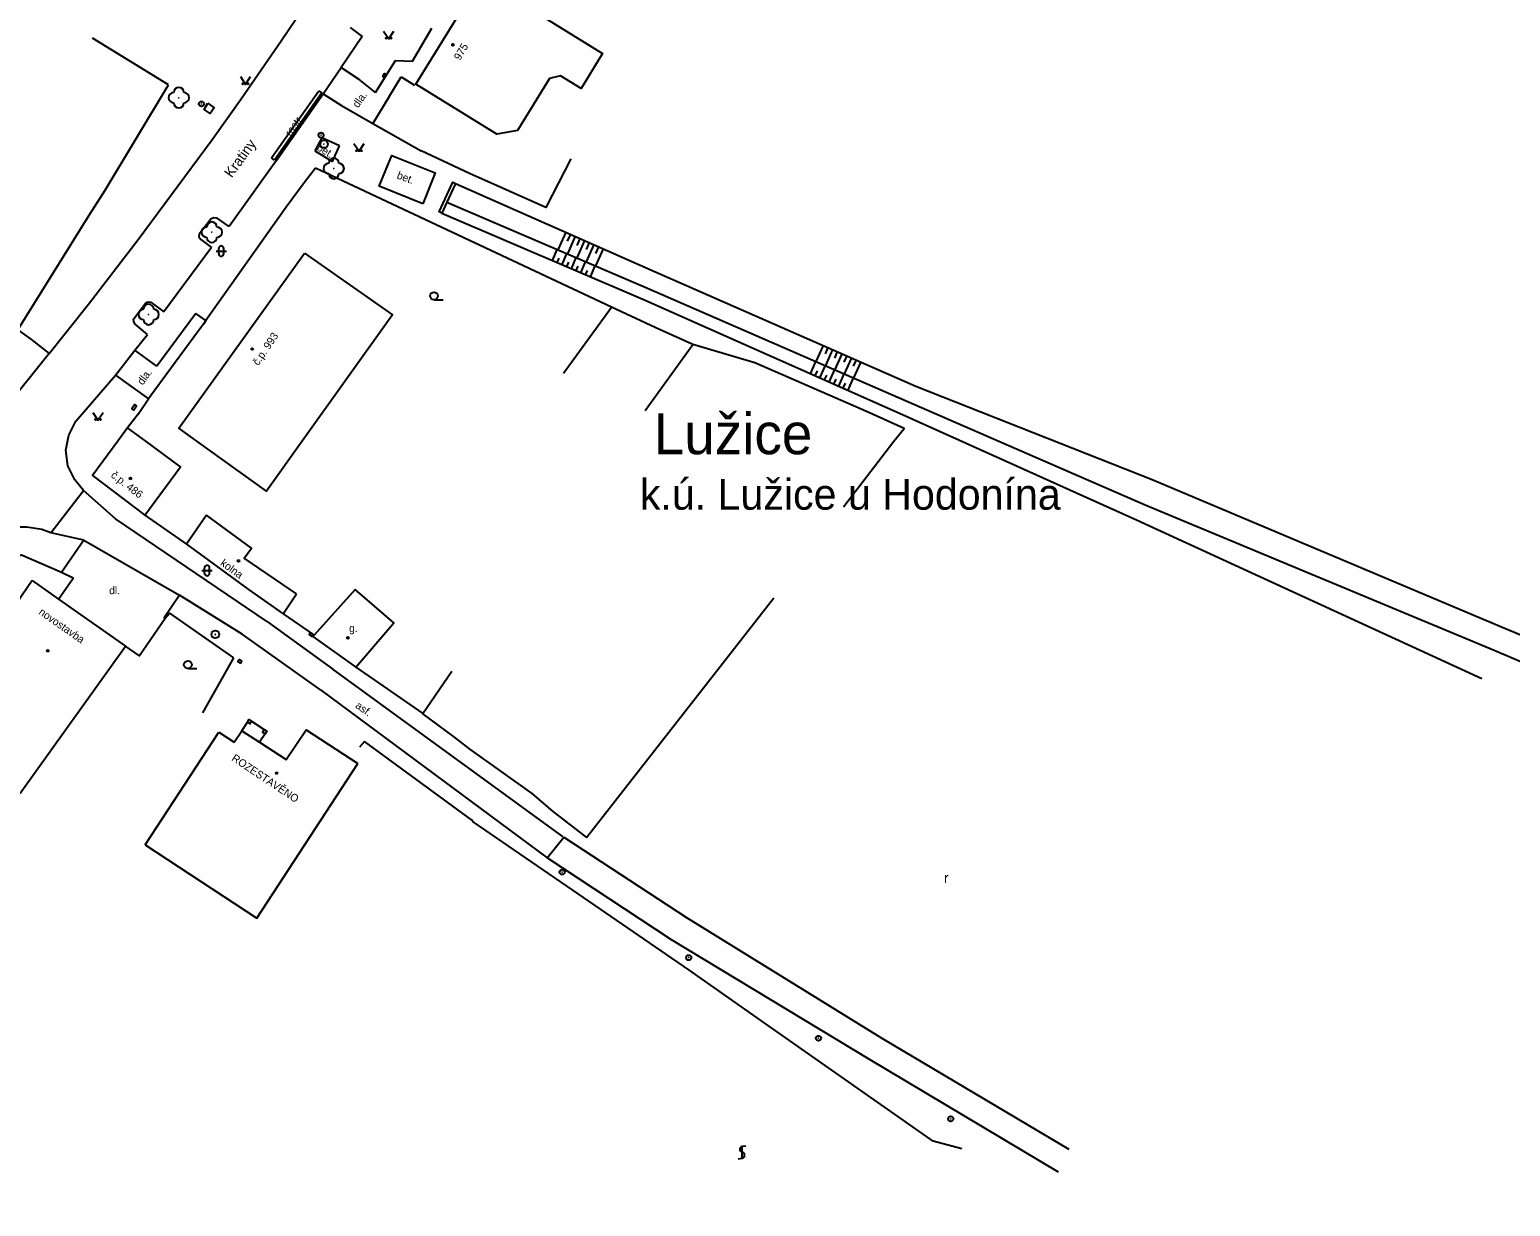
# Model space of a CAD drawing. Extents: x -577457 to -568404, y -1208466 to -1201387.
# Drawn here: x -568680.5 to -568536.2, y -1204074.6 to -1203959.9 of the extents above; entities that cross this region are included whole.
import ezdxf

# ---------------------------------------------------------------- set-up
doc = ezdxf.new("R2010")
doc.units = 0
for name, color, linetype in [('BUDOVY_MĚŘ', 7, 'Continuous'), ('BUDOVY_NEMĚŘ', 7, 'Continuous'), ('MAP_ZN_BP', 7, 'Continuous'), ('NÁZEV_K_Ú', 7, 'Continuous'), ('NÁZVY_SÍDEL_JEDNOTKY', 7, 'Continuous'), ('NÁZVY_ULIC_TOK_SMĚR', 7, 'Continuous'), ('OBVOD_PILÍŘE', 7, 'Continuous'), ('POMOC_POPIS', 7, 'Continuous'), ('ROZHRANÍ_PLOCH', 7, 'Continuous'), ('VÝŠKOPIS', 7, 'Continuous'), ('ZELEŇ', 7, 'Continuous'), ('ZN_BUDOV', 7, 'Continuous'), ('ZN_DOPLŇKOVÉ', 7, 'Continuous'), ('ZN_KULTUR', 7, 'Continuous'), ('Č_POPIS_ORIENT', 7, 'Continuous')]:
    doc.layers.add(name, color=color, linetype=linetype)

msp = doc.modelspace()

# ---------------------------------------------------------------- linework, layer by layer
at = {"layer": 'BUDOVY_MĚŘ'}
for points in [[(-568670.97, -1203998.7), (-568671.93, -1204000)], [(-568669.2, -1204000), (-568670.97, -1203998.7)], [(-568671.93, -1204000), (-568674.38, -1204003.33), (-568669.27, -1204007.19)], [(-568669.27, -1204007.19), (-568665.81, -1204002.5), (-568669.2, -1204000)], [(-568663.26, -1204007.2), (-568665.22, -1204010.04)], [(-568665.22, -1204010.04), (-568659.18, -1204014.44)], [(-568680.28, -1204013.59), (-568677.69, -1204015.4), (-568671.18, -1204019.97)], [(-568659.18, -1204014.44), (-568655.8, -1204016.83)], [(-568652.89, -1204019.03), (-568648.7, -1204022.04)], [(-568669.26, -1204039.37), (-568662.07, -1204028.38)], [(-568662.07, -1204028.38), (-568660.57, -1204029.36)], [(-568660.57, -1204029.36), (-568659.83, -1204028.23)], [(-568659.83, -1204028.23), (-568658.11, -1204029.34)], [(-568658.11, -1204029.34), (-568655.49, -1204031.02), (-568653.55, -1204028.14), (-568648.52, -1204031.44)]]:
    msp.add_lwpolyline(points, dxfattribs=at)
at = {"layer": 'BUDOVY_NEMĚŘ'}
for points in [[(-568636.49, -1203954.83), (-568624.66, -1203962.17), (-568626.74, -1203965.61), (-568628.76, -1203964.36), (-568629.84, -1203964.62), (-568632.94, -1203969.68), (-568634.97, -1203970.04), (-568642.85, -1203965.17), (-568636.49, -1203954.83)], [(-568664.2, -1204000), (-568665.97, -1203998.73), (-568653.72, -1203981.64)], [(-568653.72, -1203981.64), (-568645.13, -1203987.68), (-568653.95, -1204000)], [(-568653.95, -1204000), (-568657.43, -1204004.86), (-568664.2, -1204000)], [(-568654.5, -1204014.87), (-568659.59, -1204011.39), (-568658.88, -1204010.43), (-568663.26, -1204007.2)], [(-568680.28, -1204013.59), (-568693.12, -1204032.42), (-568686.11, -1204037.46), (-568683.09, -1204033.14), (-568681.42, -1204034.31), (-568671.18, -1204019.97)], [(-568655.8, -1204016.83), (-568654.5, -1204014.87)], [(-568648.7, -1204022.04), (-568645, -1204017.7), (-568648.78, -1204014.47), (-568652.77, -1204018.9), (-568652.89, -1204019.03)], [(-568669.26, -1204039.37), (-568658.38, -1204046.5), (-568648.52, -1204031.44)]]:
    msp.add_lwpolyline(points, dxfattribs=at)
at = {"layer": 'MAP_ZN_BP'}
for centre, radius in [((-568651.82, -1203971.02), 0.375), ((-568651.82, -1203971.02), 0.0005), ((-568662.41, -1204018.83), 0.375), ((-568662.41, -1204018.83), 0.0005)]:
    msp.add_circle(centre, radius, dxfattribs=at)
at = {"layer": 'OBVOD_PILÍŘE'}
for points in [[(-568646.01, -1203964.28), (-568645.93, -1203964.14), (-568645.74, -1203964.26), (-568645.91, -1203964.53), (-568646.09, -1203964.42), (-568646.01, -1203964.28)], [(-568670.42, -1203996.61), (-568670.28, -1203996.42), (-568670.08, -1203996.57), (-568670.35, -1203996.95), (-568670.56, -1203996.8), (-568670.42, -1203996.61)], [(-568653.14, -1204018.68), (-568653.26, -1204018.85), (-568653.02, -1204019.03), (-568652.89, -1204018.86), (-568653.14, -1204018.68)], [(-568660.11, -1204021.28), (-568660.22, -1204021.47), (-568659.94, -1204021.63), (-568659.83, -1204021.44), (-568660.11, -1204021.28)]]:
    msp.add_lwpolyline(points, dxfattribs=at)
at = {"layer": 'ROZHRANÍ_PLOCH'}
for points in [[(-568655.99, -1203960.94), (-568650.89, -1203953.38)], [(-568648.09, -1203960.53), (-568650.14, -1203963.56)], [(-568649.25, -1203959.66), (-568648.09, -1203960.53)], [(-568643.2, -1203962.92), (-568641.31, -1203959.71)], [(-568659.9, -1203966.61), (-568655.99, -1203960.94)], [(-568651.89, -1203966.1), (-568650.14, -1203963.56)], [(-568650.14, -1203963.56), (-568648.42, -1203964.68)], [(-568646.78, -1203965.97), (-568644.86, -1203962.87)], [(-568644.86, -1203962.87), (-568643.2, -1203962.92)], [(-568646.78, -1203965.97), (-568648.42, -1203964.68)], [(-568662.77, -1203970.65), (-568659.9, -1203966.61)], [(-568656.95, -1203972.36), (-568652.33, -1203965.83)], [(-568652.03, -1203966.02), (-568656.63, -1203972.57)], [(-568656.47, -1203972.66), (-568651.89, -1203966.1)], [(-568652.33, -1203965.83), (-568652.03, -1203966.02)], [(-568651.89, -1203966.1), (-568650.1, -1203967.25)], [(-568663.13, -1203967.02), (-568662.51, -1203967.47), (-568662.91, -1203968.04), (-568663.51, -1203967.63), (-568663.13, -1203967.02)], [(-568650.1, -1203967.25), (-568647.07, -1203969)], [(-568669.93, -1203980.32), (-568662.77, -1203970.65)], [(-568652.03, -1203970.42), (-568652.7, -1203971.68)], [(-568650.31, -1203971.2), (-568652.03, -1203970.42)], [(-568656.63, -1203972.57), (-568656.95, -1203972.36)], [(-568652.7, -1203971.68), (-568650.99, -1203972.71)], [(-568650.99, -1203972.71), (-568650.31, -1203971.2)], [(-568642.19, -1203976.84), (-568646.44, -1203975.13), (-568645.21, -1203972.13), (-568640.98, -1203973.83), (-568642.19, -1203976.84)], [(-568656.47, -1203972.66), (-568661.07, -1203979.04)], [(-568638.99, -1203974.86), (-568639.83, -1203976.68), (-568640.33, -1203977.75), (-568640.6, -1203977.62), (-568639.26, -1203974.73), (-568638.99, -1203974.86)], [(-568662.6, -1203978.2), (-568662.85, -1203978.33)], [(-568662.22, -1203978.24), (-568662.6, -1203978.2)], [(-568661.07, -1203979.04), (-568662.22, -1203978.24)], [(-568662.85, -1203978.33), (-568664, -1203979.81)], [(-568674.79, -1203986.64), (-568669.93, -1203980.32)], [(-568662.77, -1203981.09), (-568667.42, -1203987.36)], [(-568664, -1203979.81), (-568664.01, -1203980.06)], [(-568664.01, -1203980.06), (-568663.83, -1203980.33)], [(-568663.83, -1203980.33), (-568662.77, -1203981.09)], [(-568678.61, -1203991.45), (-568674.79, -1203986.64)], [(-568670.4, -1203988.1), (-568669.19, -1203986.49)], [(-568669.19, -1203986.49), (-568668.98, -1203986.39)], [(-568668.98, -1203986.39), (-568668.7, -1203986.43)], [(-568668.7, -1203986.43), (-568667.42, -1203987.36)], [(-568670.36, -1203988.36), (-568670.4, -1203988.1)], [(-568664.32, -1203987.55), (-568668.12, -1203992.66)], [(-568663.34, -1203988.23), (-568664.32, -1203987.55)], [(-568681.66, -1203989.12), (-568680.4, -1203990.04)], [(-568670.21, -1203988.58), (-568670.36, -1203988.36)], [(-568670.26, -1203991.11), (-568669.01, -1203989.6)], [(-568669.01, -1203989.6), (-568670.21, -1203988.58)], [(-568680.4, -1203990.04), (-568678.61, -1203991.45)], [(-568672.15, -1203993.55), (-568670.26, -1203991.11)], [(-568668.12, -1203992.66), (-568670.26, -1203991.11)], [(-568678.61, -1203991.45), (-568682.93, -1203996.83)], [(-568676, -1203998.03), (-568672.15, -1203993.55)], [(-568672.15, -1203993.55), (-568668.93, -1203995.85)], [(-568675.27, -1204004.8), (-568676.1, -1204003.76), (-568676.78, -1204002.39), (-568677, -1204000.88), (-568676.68, -1203999.39), (-568676, -1203998.03)], [(-568678.45, -1204008.93), (-568675.27, -1204004.8)], [(-568672.13, -1204007.57), (-568675.27, -1204004.8)], [(-568678.45, -1204008.93), (-568679.31, -1204008.6), (-568680.78, -1204008.38), (-568682.31, -1204008.36), (-568683.81, -1204008.69), (-568684.95, -1204009.14), (-568686.95, -1204010.32), (-568688.6, -1204011.46), (-568689.56, -1204012.34), (-568696.2, -1204019.78), (-568703.23, -1204028.2), (-568705.79, -1204031.04)], [(-568657.31, -1204017.61), (-568672.13, -1204007.57)], [(-568675.23, -1204009.64), (-568678.45, -1204008.93)], [(-568675.23, -1204009.64), (-568677.42, -1204012.79)], [(-568675.23, -1204009.64), (-568665.9, -1204015)], [(-568652.15, -1204024.24), (-568659.8, -1204018.81), (-568665.9, -1204015), (-568667.39, -1204017.22), (-568667.3, -1204017.28)], [(-568657.31, -1204017.61), (-568650.96, -1204022.24)], [(-568628.49, -1204038.59), (-568650.96, -1204022.24)], [(-568652.15, -1204024.24), (-568630.05, -1204040.64)], [(-568659.29, -1204027.38), (-568659.13, -1204027.13), (-568658.88, -1204027.3)], [(-568659.29, -1204027.38), (-568659.04, -1204027.55), (-568658.88, -1204027.3)], [(-568658.88, -1204027.3), (-568657.65, -1204028.11)], [(-568659.83, -1204028.23), (-568659.29, -1204027.38)], [(-568657.56, -1204028.52), (-568658.11, -1204029.34)], [(-568657.65, -1204028.11), (-568657.82, -1204028.36), (-568657.56, -1204028.52)], [(-568657.65, -1204028.11), (-568657.4, -1204028.27), (-568657.56, -1204028.52)], [(-568630.05, -1204040.64), (-568628.43, -1204038.61)], [(-568628.43, -1204038.61), (-568616.47, -1204046.43)], [(-568617.95, -1204048.63), (-568630.05, -1204040.64)], [(-568616.47, -1204046.43), (-568597.45, -1204058.21)], [(-568598.56, -1204060.33), (-568617.95, -1204048.63)], [(-568597.45, -1204058.21), (-568579.22, -1204069.03)], [(-568580.21, -1204071.28), (-568598.56, -1204060.33)]]:
    msp.add_lwpolyline(points, dxfattribs=at)
at = {"layer": 'VÝŠKOPIS'}
for points in [[(-568628.25, -1203979.61), (-568629.01, -1203981.33)], [(-568627.8, -1203979.81), (-568628.1, -1203980.49)], [(-568627.34, -1203980.01), (-568628.09, -1203981.72)], [(-568626.88, -1203980.21), (-568627.18, -1203980.9)], [(-568626.42, -1203980.42), (-568627.18, -1203982.11)], [(-568625.97, -1203980.62), (-568626.27, -1203981.3)], [(-568625.51, -1203980.82), (-568626.26, -1203982.51)], [(-568625.05, -1203981.02), (-568625.35, -1203981.7)], [(-568629.53, -1203982.38), (-568629.07, -1203981.3)], [(-568629.07, -1203982.58), (-568628.88, -1203982.15)], [(-568628.61, -1203982.77), (-568628.15, -1203981.7)], [(-568628.15, -1203982.97), (-568627.96, -1203982.54)], [(-568627.69, -1203983.17), (-568627.23, -1203982.09)], [(-568626.77, -1203983.56), (-568626.31, -1203982.49)], [(-568624.6, -1203981.22), (-568625.34, -1203982.9)], [(-568627.23, -1203983.36), (-568627.05, -1203982.93)], [(-568626.31, -1203983.76), (-568626.13, -1203983.33)], [(-568625.85, -1203983.95), (-568625.39, -1203982.88)], [(-568603.15, -1203990.65), (-568603.86, -1203992.22)], [(-568602.69, -1203990.85), (-568602.97, -1203991.48)], [(-568602.24, -1203991.05), (-568602.94, -1203992.62)], [(-568604.38, -1203993.41), (-568603.86, -1203992.22)], [(-568603.47, -1203993.81), (-568602.94, -1203992.62)], [(-568601.78, -1203991.25), (-568602.05, -1203991.88)], [(-568601.32, -1203991.46), (-568602.02, -1203993.01)], [(-568600.86, -1203991.66), (-568601.14, -1203992.28)], [(-568600.4, -1203991.86), (-568601.1, -1203993.41)], [(-568599.95, -1203992.06), (-568600.22, -1203992.68)], [(-568599.49, -1203992.26), (-568600.19, -1203993.81)], [(-568603.93, -1203993.61), (-568603.71, -1203993.13)], [(-568603.01, -1203994.02), (-568602.8, -1203993.54)], [(-568602.56, -1203994.22), (-568602.02, -1203993.01)], [(-568602.1, -1203994.42), (-568601.88, -1203993.94)], [(-568601.64, -1203994.63), (-568601.1, -1203993.41)], [(-568600.73, -1203995.03), (-568600.19, -1203993.81)], [(-568601.19, -1203994.83), (-568600.97, -1203994.34)]]:
    msp.add_lwpolyline(points, dxfattribs=at)
at = {"layer": 'ZELEŇ'}
for centre in [(-568665.97, -1203966.49), (-568650.86, -1203973.39), (-568662.75, -1203979.61), (-568668.91, -1203987.63)]:
    msp.add_circle(centre, 0.0005, dxfattribs=at)
for centre, start, end in [((-568666.47, -1203966.49), 90, 270), ((-568665.97, -1203965.99), 0, 180), ((-568665.47, -1203966.49), 270, 90), ((-568665.97, -1203966.99), 180, 360), ((-568650.86, -1203972.89), 0, 180), ((-568651.36, -1203973.39), 90, 270), ((-568650.86, -1203973.89), 180, 360), ((-568650.36, -1203973.39), 270, 90), ((-568663.25, -1203979.61), 90, 270), ((-568662.75, -1203979.11), 0, 180), ((-568662.25, -1203979.61), 270, 90), ((-568662.75, -1203980.11), 180, 360), ((-568668.91, -1203987.13), 0, 180), ((-568669.41, -1203987.63), 90, 270), ((-568668.91, -1203988.13), 180, 360), ((-568668.41, -1203987.63), 270, 90)]:
    msp.add_arc(centre, 0.5, start, end, dxfattribs=at)
at = {"layer": 'ZN_BUDOV'}
for centre in [(-568639.25, -1203961.33), (-568658.81, -1203991), (-568670.69, -1204003.62), (-568660.15, -1204011.67), (-568649.48, -1204019.17), (-568678.75, -1204020.43), (-568656.43, -1204032.36)]:
    msp.add_circle(centre, 0.0875, dxfattribs=at)
at = {"layer": 'ZN_DOPLŇKOVÉ'}
for points in [[(-568666.96, -1203965.23), (-568674.39, -1203960.67)], [(-568673.14, -1203975.5), (-568666.96, -1203965.23)], [(-568645.5, -1203966.43), (-568644.28, -1203964.47)], [(-568644.28, -1203964.47), (-568643.01, -1203965.26)], [(-568645.5, -1203966.43), (-568647.07, -1203969)], [(-568647.07, -1203969), (-568642.33, -1203971.67)], [(-568627.76, -1203972.44), (-568630.19, -1203977.21), (-568637.62, -1203973.88), (-568642.33, -1203971.67)], [(-568652.66, -1203973.37), (-568653.74, -1203974.8)], [(-568623.79, -1203986.92), (-568652.66, -1203973.37)], [(-568653.74, -1203974.8), (-568655.49, -1203977.18)], [(-568638.99, -1203974.86), (-568619.65, -1203983.41), (-568594.13, -1203994.61), (-568571.09, -1204003.73), (-568537.03, -1204018.09), (-568517.63, -1204026.15), (-568475.1, -1204042.38), (-568453.47, -1204052.83), (-568427.41, -1204062.23), (-568403.5, -1204071.76)], [(-568674.72, -1203977.94), (-568673.14, -1203975.5)], [(-568639.83, -1203976.68), (-568620.29, -1203985.07), (-568595.06, -1203996.04), (-568571.76, -1204006.21), (-568537.75, -1204020.36), (-568519.74, -1204028.05), (-568477.08, -1204045.4), (-568454.49, -1204054.42), (-568429.27, -1204065.04), (-568405.96, -1204074.62)], [(-568681.66, -1203989.12), (-568674.72, -1203977.94)], [(-568655.49, -1203977.18), (-568663.34, -1203988.23)], [(-568640.33, -1203977.75), (-568620.75, -1203986.14), (-568595.71, -1203997.26), (-568572.6, -1204007.65), (-568538.93, -1204023.12)], [(-568663.34, -1203988.23), (-568663.56, -1203988.59)], [(-568628.46, -1203993.37), (-568623.79, -1203986.92)], [(-568619.96, -1203988.72), (-568623.79, -1203986.92)], [(-568664.14, -1203989.35), (-568667.14, -1203993.41)], [(-568663.56, -1203988.59), (-568664.14, -1203989.35)], [(-568619.12, -1203989.11), (-568619.96, -1203988.72)], [(-568615.85, -1203990.56), (-568619.12, -1203989.11)], [(-568620.52, -1203997.01), (-568615.85, -1203990.56)], [(-568600.72, -1203996.3), (-568609.81, -1203992.34), (-568615.85, -1203990.56)], [(-568667.14, -1203993.41), (-568668.93, -1203995.85)], [(-568669.92, -1203997.35), (-568668.93, -1203995.85)], [(-568598.92, -1203997.1), (-568600.72, -1203996.3)], [(-568669.92, -1203997.35), (-568670.97, -1203998.7)], [(-568596.25, -1204000), (-568595.27, -1203998.74), (-568598.92, -1203997.1)], [(-568601.18, -1204006.38), (-568596.25, -1204000)], [(-568669.27, -1204007.19), (-568665.22, -1204010.04)], [(-568677.69, -1204015.4), (-568676.26, -1204013.36), (-568677.42, -1204012.79), (-568681.31, -1204011.11), (-568687.02, -1204012.89), (-568694.8, -1204021.18)], [(-568626.24, -1204038.64), (-568607.96, -1204015.28)], [(-568660.62, -1204021.12), (-568666.84, -1204016.75), (-568667.3, -1204017.28)], [(-568655.8, -1204016.83), (-568652.77, -1204018.9)], [(-568667.3, -1204017.28), (-568669.79, -1204020.93), (-568671.18, -1204019.97)], [(-568663.62, -1204026.47), (-568660.62, -1204021.12)], [(-568648.7, -1204022.04), (-568642.18, -1204026.54), (-568639.34, -1204022.43)], [(-568642.24, -1204026.56), (-568639.13, -1204028.85)], [(-568647.86, -1204029.27), (-568648.37, -1204029.84)], [(-568637.45, -1204036.93), (-568647.86, -1204029.27)], [(-568639.13, -1204028.85), (-568637.68, -1204029.99)], [(-568637.68, -1204029.99), (-568631.56, -1204034.36)], [(-568631.56, -1204034.36), (-568629.54, -1204036.06)], [(-568637.28, -1204037.12), (-568637.45, -1204036.93)], [(-568627.04, -1204044.14), (-568637.28, -1204037.12)], [(-568629.54, -1204036.06), (-568626.24, -1204038.64)], [(-568616.25, -1204051.55), (-568627.04, -1204044.14)], [(-568608.37, -1204057.08), (-568616.25, -1204051.55)], [(-568592.43, -1204068.27), (-568608.37, -1204057.08)], [(-568589.63, -1204069.02), (-568592.43, -1204068.27)]]:
    msp.add_lwpolyline(points, dxfattribs=at)
for centre, radius in [((-568663.76, -1203967.1), 0.25), ((-568663.76, -1203967.1), 0.0005), ((-568652.1, -1203970.14), 0.25), ((-568652.1, -1203970.14), 0.0005), ((-568628.6, -1204042.01), 0.25), ((-568628.6, -1204042.01), 0.0005), ((-568616.26, -1204050.36), 0.25), ((-568616.26, -1204050.36), 0.0005), ((-568603.61, -1204058.22), 0.25), ((-568603.61, -1204058.22), 0.0005), ((-568590.72, -1204066.08), 0.25), ((-568590.72, -1204066.08), 0.0005)]:
    msp.add_circle(centre, radius, dxfattribs=at)
at = {"layer": 'ZN_KULTUR'}
for p, q in [((-568662.33, -1203981.45), (-568661.33, -1203981.45)), ((-568662.08, -1203981.7), (-568662.08, -1203981.2)), ((-568661.58, -1203981.7), (-568661.58, -1203981.2)), ((-568641.09, -1203986.2), (-568640.21, -1203986.2)), ((-568663.72, -1204012.61), (-568662.72, -1204012.61)), ((-568663.47, -1204012.86), (-568663.47, -1204012.36)), ((-568662.97, -1204012.86), (-568662.97, -1204012.36)), ((-568665.09, -1204022.16), (-568664.21, -1204022.16)), ((-568611.06, -1204069.98), (-568611.06, -1204068.73)), ((-568610.69, -1204068.73), (-568611.06, -1204068.78)), ((-568611.44, -1204069.98), (-568611.06, -1204069.93))]:
    msp.add_line(p, q, dxfattribs=at)
for points in [[(-568646.01, -1203959.99), (-568645.51, -1203960.74), (-568645.01, -1203959.99)], [(-568659.97, -1203964.44), (-568659.47, -1203965.19), (-568658.97, -1203964.44)], [(-568648.9, -1203970.97), (-568648.4, -1203971.72), (-568647.9, -1203970.97)], [(-568674.35, -1203997.18), (-568673.85, -1203997.93), (-568673.35, -1203997.18)]]:
    msp.add_lwpolyline(points, dxfattribs=at)
for centre, radius in [((-568645.76, -1203960.69), 0.05), ((-568645.26, -1203960.69), 0.05), ((-568659.72, -1203965.14), 0.05), ((-568659.22, -1203965.14), 0.05), ((-568648.65, -1203971.67), 0.05), ((-568648.15, -1203971.67), 0.05), ((-568641.09, -1203985.82), 0.375), ((-568674.1, -1203997.88), 0.05), ((-568673.6, -1203997.88), 0.05), ((-568665.09, -1204021.78), 0.375)]:
    msp.add_circle(centre, radius, dxfattribs=at)
for centre, radius, start, end in [((-568661.83, -1203981.2), 0.25, 0, 180), ((-568661.83, -1203981.7), 0.25, 180, 360), ((-568663.22, -1204012.36), 0.25, 0, 180), ((-568663.22, -1204012.86), 0.25, 180, 360), ((-568611.01, -1204069.05), 0.278, 99.965, 253.4977), ((-568611.12, -1204069.62), 0.306, 280.3703, 79.0333)]:
    msp.add_arc(centre, radius, start, end, dxfattribs=at)

# ---------------------------------------------------------------- texts
at = {"layer": 'NÁZEV_K_Ú'}
msp.add_text('k.ú. Lužice u Hodonína', height=3, dxfattribs=at).set_placement((-568621.03, -1204006.67))
at = {"layer": 'NÁZVY_SÍDEL_JEDNOTKY'}
msp.add_text('Lužice', height=4, dxfattribs=at).set_placement((-568619.67, -1204001.26))
at = {"layer": 'NÁZVY_ULIC_TOK_SMĚR'}
msp.add_text('Kratiny', height=1, rotation=54.2083, dxfattribs=at).set_placement((-568660.81, -1203974.37))
at = {"layer": 'POMOC_POPIS'}
for s, rotation, p in [('dla.', 54.83, (-568648.5, -1203967.54)), ('rastr', 55.68, (-568655.06, -1203970.32)), ('bet.', 328.57, (-568652.59, -1203971.55)), ('bet.', 339.36, (-568644.78, -1203974.34)), ('dla.', 53.94, (-568669.49, -1203994.58)), ('kolna', 323.93, (-568661.99, -1204012.03)), ('novostavba', 324.9657, (-568679.69, -1204016.81)), ('asf.', 324.66, (-568648.82, -1204025.93)), ('ROZESTAVĚNO', 326.24, (-568660.89, -1204031.08))]:
    msp.add_text(s, height=0.75, rotation=rotation, dxfattribs=at).set_placement(p)
for s, p in [('dl.', (-568672.76, -1204014.91)), ('g.', (-568649.37, -1204018.6))]:
    msp.add_text(s, height=0.75, dxfattribs=at).set_placement(p)
at = {"layer": 'ZN_KULTUR'}
msp.add_text('r', height=1, dxfattribs=at).set_placement((-568591.38, -1204043.08))
at = {"layer": 'Č_POPIS_ORIENT'}
for s, rotation, p in [('975', 59.77, (-568638.56, -1203962.91)), ('č.p. 993', 55.77, (-568658.23, -1203992.67)), ('č.p. 486', 322.29, (-568672.66, -1204003.43))]:
    msp.add_text(s, height=0.75, rotation=rotation, dxfattribs=at).set_placement(p)

doc.saveas('drawing.dxf')
